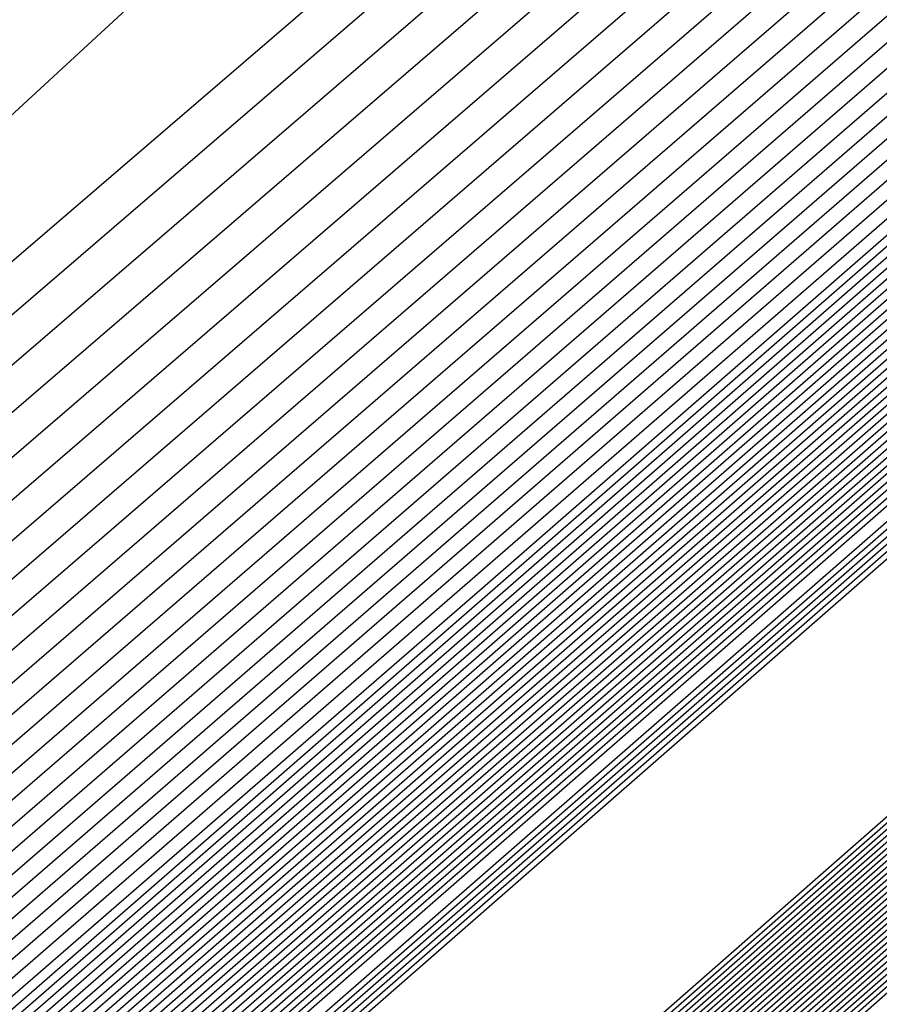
# Model space of a CAD drawing. Extents: x 3249832 to 3255657, y 13789405 to 13793316.
# Tile 794 of 1056: x 3253208.587 to 3253208.722, y 13791257.77 to 13791257.924. Entities that reach past the tile are written whole.
import ezdxf

# ---------------------------------------------------------------- set-up
doc = ezdxf.new("R2010")
doc.units = 0
doc.header["$LTSCALE"] = 100
doc.header["$MEASUREMENT"] = 0
for name, color, linetype in [('GRATIO_03231_CON', 1, 'CONTINUOUS'), ('GRATIO_0323_ICON', 1, 'CONTINUOUS'), ('TARGETS_EAST', 7, 'CONTINUOUS')]:
    doc.layers.add(name, color=color, linetype=linetype)

# ---------------------------------------------------------------- blocks, each defined once
blk = doc.blocks.new('Gratio_032316_contours')
at = {"layer": 'GRATIO_03231_CON', "color": 1, "linetype": 'Continuous', "flags": 128}
for points in [[(3253179.55027, 13791232.39503), (3253186.87441, 13791238.77001), (3253201.4775, 13791251.51898), (3253219.20823, 13791267.00714), (3253234.45763, 13791280.32933), (3253243.00028, 13791287.79153), (3253246.14511, 13791290.5444), (3253246.5846, 13791290.94974), (3253247.02187, 13791291.379), (3253250.20254, 13791294.24212), (3253258.88285, 13791301.95866), (3253274.44262, 13791315.73867), (3253292.7559, 13791331.95413), (3253308.32028, 13791345.76753)], [(3253180.16544, 13791232.93802), (3253187.28488, 13791239.13155), (3253201.72516, 13791251.73678), (3253219.33902, 13791267.12228), (3253234.51314, 13791280.37862), (3253243.01644, 13791287.80647), (3253246.14668, 13791290.54676), (3253246.58389, 13791290.95054), (3253247.01645, 13791291.37639), (3253250.16633, 13791294.21318), (3253258.7639, 13791301.85732), (3253274.17605, 13791315.50724), (3253292.31584, 13791331.56933), (3253307.73285, 13791345.25198)], [(3253180.78061, 13791233.481), (3253187.69534, 13791239.49309), (3253201.97282, 13791251.95458), (3253219.46981, 13791267.23741), (3253234.56866, 13791280.42791), (3253243.03259, 13791287.8214), (3253246.14825, 13791290.54912), (3253246.58317, 13791290.95133), (3253247.01103, 13791291.37378), (3253250.13013, 13791294.18424), (3253258.64495, 13791301.75599), (3253273.90947, 13791315.27582), (3253291.87577, 13791331.18453), (3253307.14542, 13791344.73643)], [(3253181.39578, 13791234.02399), (3253188.1058, 13791239.85463), (3253202.22048, 13791252.17237), (3253219.6006, 13791267.35254), (3253234.62418, 13791280.4772), (3253243.04874, 13791287.83633), (3253246.14982, 13791290.55149), (3253246.58246, 13791290.95213), (3253247.00561, 13791291.37117), (3253250.09393, 13791294.15529), (3253258.526, 13791301.65465), (3253273.6429, 13791315.0444), (3253291.4357, 13791330.79973), (3253306.55799, 13791344.22088)], [(3253182.62612, 13791235.10996), (3253188.92672, 13791240.5777), (3253202.71581, 13791252.60797), (3253219.86218, 13791267.58281), (3253234.73522, 13791280.57579), (3253243.08105, 13791287.8662), (3253246.15297, 13791290.55621), (3253246.58103, 13791290.95372), (3253246.99477, 13791291.36594), (3253250.02153, 13791294.09741), (3253258.2881, 13791301.45198), (3253273.10975, 13791314.58156), (3253290.55557, 13791330.03014), (3253305.38313, 13791343.18978)], [(3253183.24129, 13791235.65295), (3253189.33718, 13791240.93924), (3253202.96347, 13791252.82577), (3253219.99297, 13791267.69794), (3253234.79073, 13791280.62508), (3253243.0972, 13791287.88113), (3253246.15454, 13791290.55858), (3253246.58032, 13791290.95452), (3253246.98935, 13791291.36333), (3253249.98532, 13791294.06847), (3253258.16915, 13791301.35065), (3253272.84317, 13791314.35013), (3253290.11551, 13791329.64534), (3253304.7957, 13791342.67423)], [(3253189.74764, 13791241.30078), (3253203.21113, 13791253.04357), (3253220.12376, 13791267.81308), (3253234.84625, 13791280.67437), (3253243.11336, 13791287.89607), (3253246.15611, 13791290.56094), (3253246.57961, 13791290.95531), (3253246.98393, 13791291.36072), (3253249.94912, 13791294.03953), (3253258.05019, 13791301.24931), (3253272.5766, 13791314.11871), (3253289.67544, 13791329.26055), (3253304.20827, 13791342.15868)], [(3253190.1581, 13791241.66232), (3253203.45879, 13791253.26136), (3253220.25455, 13791267.92821), (3253234.90177, 13791280.72366), (3253243.12951, 13791287.911), (3253246.15768, 13791290.5633), (3253246.57889, 13791290.95611), (3253246.97851, 13791291.35811), (3253249.91292, 13791294.01058), (3253257.93124, 13791301.14798), (3253272.31002, 13791313.88729), (3253289.23538, 13791328.87575), (3253303.62084, 13791341.64313)], [(3253190.97902, 13791242.38539), (3253203.95411, 13791253.69696), (3253220.51613, 13791268.15847), (3253235.01281, 13791280.82224), (3253243.16182, 13791287.94087), (3253246.16082, 13791290.56803), (3253246.57747, 13791290.9577), (3253246.96767, 13791291.35288), (3253249.84051, 13791293.9527), (3253257.69334, 13791300.94531), (3253271.77687, 13791313.42445), (3253288.35525, 13791328.10615), (3253302.44598, 13791340.61203)], [(3253191.38948, 13791242.74693), (3253204.20177, 13791253.91476), (3253220.64692, 13791268.27361), (3253235.06832, 13791280.87154), (3253243.17797, 13791287.9558), (3253246.1624, 13791290.57039), (3253246.57675, 13791290.9585), (3253246.96225, 13791291.35027), (3253249.80431, 13791293.92376), (3253257.57439, 13791300.84397), (3253271.51029, 13791313.19303), (3253287.91518, 13791327.72135), (3253301.85855, 13791340.09648)], [(3253191.79994, 13791243.10847), (3253204.44943, 13791254.13256), (3253220.77772, 13791268.38874), (3253235.12384, 13791280.92083), (3253243.19412, 13791287.97073), (3253246.16397, 13791290.57276), (3253246.57604, 13791290.95929), (3253246.95683, 13791291.34766), (3253249.76811, 13791293.89481), (3253257.45544, 13791300.74264), (3253271.24372, 13791312.9616), (3253287.47511, 13791327.33655), (3253301.27112, 13791339.58093)], [(3253192.2104, 13791243.47001), (3253204.69709, 13791254.35035), (3253220.90851, 13791268.50387), (3253235.17936, 13791280.97012), (3253243.21028, 13791287.98567), (3253246.16554, 13791290.57512), (3253246.57533, 13791290.96009), (3253246.95142, 13791291.34505), (3253249.73191, 13791293.86587), (3253257.33649, 13791300.6413), (3253270.97714, 13791312.73018), (3253287.03505, 13791326.95176), (3253300.68369, 13791339.06538)], [(3253193.03132, 13791244.19308), (3253205.19242, 13791254.78595), (3253221.17009, 13791268.73414), (3253235.29039, 13791281.0687), (3253243.24258, 13791288.01553), (3253246.16868, 13791290.57985), (3253246.5739, 13791290.96168), (3253246.94058, 13791291.33982), (3253249.6595, 13791293.80799), (3253257.09858, 13791300.43863), (3253270.44399, 13791312.26734), (3253286.15492, 13791326.18216), (3253299.50883, 13791338.03428)], [(3253193.44178, 13791244.55462), (3253205.44008, 13791255.00375), (3253221.30088, 13791268.84927), (3253235.34591, 13791281.11799), (3253243.25874, 13791288.03047), (3253246.17025, 13791290.58221), (3253246.57319, 13791290.96248), (3253246.93516, 13791291.33721), (3253249.6233, 13791293.77904), (3253256.97963, 13791300.3373), (3253270.17741, 13791312.03592), (3253285.71485, 13791325.79737), (3253298.92139, 13791337.51873)], [(3253193.85224, 13791244.91616), (3253205.68774, 13791255.22155), (3253221.43167, 13791268.9644), (3253235.40143, 13791281.16728), (3253243.27489, 13791288.0454), (3253246.17182, 13791290.58457), (3253246.57247, 13791290.96327), (3253246.92974, 13791291.3346), (3253249.5871, 13791293.7501), (3253256.86068, 13791300.23596), (3253269.91084, 13791311.8045), (3253285.27479, 13791325.41257), (3253298.33396, 13791337.00318)], [(3253194.2627, 13791245.2777), (3253205.9354, 13791255.43934), (3253221.56246, 13791269.07954), (3253235.45695, 13791281.21658), (3253243.29104, 13791288.06033), (3253246.17339, 13791290.58694), (3253246.57176, 13791290.96407), (3253246.92432, 13791291.33198), (3253249.55089, 13791293.72116), (3253256.74173, 13791300.13463), (3253269.64426, 13791311.57307), (3253284.83472, 13791325.02777), (3253297.74653, 13791336.48763)], [(3253195.08362, 13791246.00077), (3253206.43072, 13791255.87494), (3253221.82404, 13791269.3098), (3253235.56798, 13791281.31516), (3253243.32335, 13791288.0902), (3253246.17654, 13791290.59166), (3253246.57033, 13791290.96566), (3253246.91348, 13791291.32676), (3253249.47849, 13791293.66327), (3253256.50383, 13791299.93196), (3253269.11111, 13791311.11023), (3253283.95459, 13791324.25817), (3253296.57167, 13791335.45653)], [(3253195.49408, 13791246.36231), (3253206.67838, 13791256.09274), (3253221.95483, 13791269.42494), (3253235.6235, 13791281.36445), (3253243.3395, 13791288.10513), (3253246.17811, 13791290.59402), (3253246.56962, 13791290.96646), (3253246.90806, 13791291.32415), (3253249.44229, 13791293.63433), (3253256.38488, 13791299.83062), (3253268.84454, 13791310.87881), (3253283.51452, 13791323.87338), (3253295.98424, 13791334.94098)], [(3253195.90454, 13791246.72385), (3253206.92604, 13791256.31054), (3253222.08562, 13791269.54007), (3253235.67902, 13791281.41374), (3253243.35566, 13791288.12007), (3253246.17968, 13791290.59639), (3253246.56891, 13791290.96725), (3253246.90264, 13791291.32154), (3253249.40609, 13791293.60539), (3253256.26593, 13791299.72929), (3253268.57796, 13791310.64739), (3253283.07446, 13791323.48858), (3253295.39681, 13791334.42543)], [(3253196.31501, 13791247.08539), (3253207.1737, 13791256.52833), (3253222.21641, 13791269.6552), (3253235.73454, 13791281.46303), (3253243.37181, 13791288.135), (3253246.18125, 13791290.59875), (3253246.56819, 13791290.96805), (3253246.89722, 13791291.31892), (3253249.36988, 13791293.57645), (3253256.14697, 13791299.62795), (3253268.31138, 13791310.41597), (3253282.63439, 13791323.10378), (3253294.80938, 13791333.90988)], [(3253197.13593, 13791247.80846), (3253207.66903, 13791256.96393), (3253222.47799, 13791269.88547), (3253235.84557, 13791281.56162), (3253243.40412, 13791288.16487), (3253246.18439, 13791290.60348), (3253246.56677, 13791290.96964), (3253246.88638, 13791291.3137), (3253249.29748, 13791293.51856), (3253255.90907, 13791299.42528), (3253267.77823, 13791309.95312), (3253281.75426, 13791322.33419), (3253293.63452, 13791332.87878)], [(3253197.54639, 13791248.17), (3253207.91669, 13791257.18173), (3253222.60878, 13791270.0006), (3253235.90109, 13791281.61091), (3253243.42027, 13791288.1798), (3253246.18596, 13791290.60584), (3253246.56605, 13791290.97044), (3253246.88096, 13791291.31109), (3253249.26128, 13791293.48962), (3253255.79012, 13791299.32395), (3253267.51166, 13791309.7217), (3253281.31419, 13791321.94939), (3253293.04709, 13791332.36323), (3253299.24948, 13791337.92415)], [(3253197.95685, 13791248.53154), (3253208.16435, 13791257.39953), (3253222.73957, 13791270.11573), (3253235.95661, 13791281.6602), (3253243.43643, 13791288.19473), (3253246.18754, 13791290.6082), (3253246.56534, 13791290.97123), (3253246.87554, 13791291.30847), (3253249.22507, 13791293.46068), (3253255.67117, 13791299.22261), (3253267.24508, 13791309.49028), (3253280.87413, 13791321.56459), (3253292.45966, 13791331.84768), (3253298.58416, 13791337.33876)], [(3253198.36731, 13791248.89308), (3253208.41201, 13791257.61732), (3253222.87037, 13791270.23087), (3253236.01213, 13791281.70949), (3253243.45258, 13791288.20967), (3253246.18911, 13791290.61057), (3253246.56463, 13791290.97203), (3253246.87012, 13791291.30586), (3253249.18887, 13791293.43173), (3253255.55222, 13791299.12128), (3253266.9785, 13791309.25886), (3253280.43407, 13791321.17979), (3253291.87223, 13791331.33213), (3253297.91884, 13791336.75338)], [(3253199.18823, 13791249.61615), (3253208.90733, 13791258.05292), (3253223.13195, 13791270.46113), (3253236.12316, 13791281.80807), (3253243.48489, 13791288.23953), (3253246.19225, 13791290.61529), (3253246.5632, 13791290.97362), (3253246.85928, 13791291.30064), (3253249.11647, 13791293.37385), (3253255.31432, 13791298.91861), (3253266.44535, 13791308.79601), (3253279.55394, 13791320.4102), (3253290.69737, 13791330.30103), (3253296.5882, 13791335.58261)], [(3253199.59869, 13791249.97769), (3253209.15499, 13791258.27072), (3253223.26274, 13791270.57626), (3253236.17868, 13791281.85736), (3253243.50104, 13791288.25447), (3253246.19382, 13791290.61766), (3253246.56249, 13791290.97442), (3253246.85386, 13791291.29803), (3253249.08026, 13791293.34491), (3253255.19536, 13791298.81727), (3253266.17878, 13791308.56459), (3253279.11387, 13791320.0254), (3253290.10994, 13791329.78548), (3253295.92288, 13791334.99723)], [(3253200.00915, 13791250.33923), (3253209.40265, 13791258.48852), (3253223.39353, 13791270.6914), (3253236.2342, 13791281.90666), (3253243.51719, 13791288.2694), (3253246.19539, 13791290.62002), (3253246.56177, 13791290.97521), (3253246.84844, 13791291.29541), (3253249.04406, 13791293.31596), (3253255.07641, 13791298.71594), (3253265.9122, 13791308.33317), (3253278.6738, 13791319.6406), (3253289.52251, 13791329.26993), (3253295.25756, 13791334.41184)], [(3253200.41961, 13791250.70077), (3253209.65031, 13791258.70631), (3253223.52432, 13791270.80653), (3253236.28972, 13791281.95595), (3253243.53335, 13791288.28434), (3253246.19696, 13791290.62238), (3253246.56106, 13791290.97601), (3253246.84302, 13791291.2928), (3253249.00786, 13791293.28702), (3253254.95746, 13791298.6146), (3253265.64563, 13791308.10175), (3253278.23374, 13791319.25581), (3253288.93508, 13791328.75438), (3253294.59224, 13791333.82646)], [(3253201.24053, 13791251.42384), (3253210.14563, 13791259.14191), (3253223.7859, 13791271.0368), (3253236.40075, 13791282.05453), (3253243.56565, 13791288.3142), (3253246.20011, 13791290.62711), (3253246.55963, 13791290.9776), (3253246.83219, 13791291.28758), (3253248.93546, 13791293.22914), (3253254.71956, 13791298.41193), (3253265.11248, 13791307.63891), (3253277.35361, 13791318.48621), (3253287.76022, 13791327.72328), (3253293.2616, 13791332.65569)], [(3253201.65099, 13791251.78538), (3253210.3933, 13791259.35971), (3253223.91669, 13791271.15193), (3253236.45627, 13791282.10382), (3253243.58181, 13791288.32914), (3253246.20168, 13791290.62947), (3253246.55892, 13791290.9784), (3253246.82677, 13791291.28496), (3253248.89925, 13791293.20019), (3253254.60061, 13791298.3106), (3253264.8459, 13791307.40749), (3253276.91354, 13791318.10141), (3253287.17279, 13791327.20773)], [(3253215.27891, 13791264.12388), (3253208.32754, 13791257.89481), (3253202.31158, 13791252.48555), (3253202.06145, 13791252.14692), (3253210.64096, 13791259.57751), (3253224.04748, 13791271.26706)], [(3253216.27123, 13791264.99994), (3253209.15191, 13791258.62312), (3253202.92675, 13791253.02854), (3253202.47191, 13791252.50846), (3253210.88862, 13791259.7953), (3253224.17827, 13791271.38219)], [(3253218.25586, 13791266.75207), (3253210.80067, 13791260.07975), (3253204.15709, 13791254.11451), (3253203.29283, 13791253.23153), (3253211.38394, 13791260.2309), (3253224.43985, 13791271.61246)], [(3253219.24818, 13791267.62813), (3253211.62504, 13791260.80806), (3253204.77226, 13791254.6575), (3253203.70329, 13791253.59307), (3253211.6316, 13791260.4487), (3253224.57064, 13791271.72759)], [(3253220.24049, 13791268.50419), (3253212.44942, 13791261.53637), (3253205.38743, 13791255.20049), (3253204.11375, 13791253.95461), (3253211.87926, 13791260.6665), (3253224.70143, 13791271.84272)], [(3253221.23281, 13791269.38026), (3253213.2738, 13791262.26468), (3253206.0026, 13791255.74348), (3253204.52421, 13791254.31615), (3253212.12692, 13791260.88429), (3253224.83222, 13791271.95786)], [(3253223.21744, 13791271.13238), (3253214.92255, 13791263.72131), (3253207.23294, 13791256.82945), (3253205.34514, 13791255.03922), (3253212.62225, 13791261.31989), (3253225.0938, 13791272.18812)], [(3253215.74693, 13791264.44962), (3253207.84811, 13791257.37244), (3253205.7556, 13791255.40076), (3253212.86991, 13791261.53769), (3253225.22459, 13791272.30326)], [(3253216.57131, 13791265.17793), (3253208.46329, 13791257.91542), (3253206.16606, 13791255.7623), (3253213.11757, 13791261.75549), (3253225.35538, 13791272.41839)], [(3253217.39568, 13791265.90624), (3253209.07846, 13791258.45841), (3253206.57652, 13791256.12384), (3253213.36523, 13791261.97329), (3253225.48617, 13791272.53352)], [(3253219.04444, 13791267.36287), (3253210.3088, 13791259.54439), (3253207.39744, 13791256.84691), (3253213.86055, 13791262.40888), (3253225.74775, 13791272.76379)], [(3253219.86882, 13791268.09118), (3253210.92397, 13791260.08737), (3253207.8079, 13791257.20845), (3253214.10821, 13791262.62668), (3253225.87854, 13791272.87892)], [(3253220.69319, 13791268.81949), (3253211.53914, 13791260.63036), (3253208.21836, 13791257.56999), (3253214.35587, 13791262.84448), (3253226.00933, 13791272.99405)]]:
    blk.add_lwpolyline(points, dxfattribs=at)
at = {"layer": 'GRATIO_03231_CON', "color": 5, "linetype": 'Continuous', "flags": 128}
for points in [[(3253178.31993, 13791231.30905), (3253186.05349, 13791238.04694), (3253200.98218, 13791251.08338), (3253218.94665, 13791266.77688), (3253234.34659, 13791280.23075), (3253242.96798, 13791287.76167), (3253246.14197, 13791290.53967), (3253246.58603, 13791290.94815), (3253247.02107, 13791291.37394), (3253250.18182, 13791294.2177), (3253258.80647, 13791301.88356), (3253274.26937, 13791315.56557), (3253292.48955, 13791331.61762), (3253308.02221, 13791345.18354)], [(3253177.70476, 13791230.76607), (3253185.64303, 13791237.6854), (3253200.73452, 13791250.86558), (3253218.81586, 13791266.66175), (3253234.29107, 13791280.18146), (3253242.95182, 13791287.74673), (3253246.1404, 13791290.53731), (3253246.58674, 13791290.94735), (3253247.01436, 13791291.36584), (3253250.12102, 13791294.16091), (3253258.59804, 13791301.69555), (3253273.79626, 13791315.14336), (3253291.70456, 13791330.92064), (3253306.97134, 13791344.25434)], [(3253177.08958, 13791230.22308), (3253185.23257, 13791237.32386), (3253200.48686, 13791250.64779), (3253218.68507, 13791266.54661), (3253234.23556, 13791280.13216), (3253242.93567, 13791287.7318), (3253246.13883, 13791290.53495), (3253246.58745, 13791290.94656), (3253247.00766, 13791291.35773), (3253250.06022, 13791294.10413), (3253258.38961, 13791301.50754), (3253273.32314, 13791314.72115), (3253290.91956, 13791330.22366), (3253305.92046, 13791343.32515)], [(3253176.47441, 13791229.68009), (3253184.82211, 13791236.96232), (3253200.23919, 13791250.42999), (3253218.55428, 13791266.43148), (3253234.18004, 13791280.08287), (3253242.91952, 13791287.71687), (3253246.13725, 13791290.53258), (3253246.58817, 13791290.94576), (3253247.00095, 13791291.34963), (3253249.99942, 13791294.04734), (3253258.18118, 13791301.31953), (3253272.85003, 13791314.29894), (3253290.13456, 13791329.52668), (3253304.86958, 13791342.39595)], [(3253175.24407, 13791228.59412), (3253184.00119, 13791236.23925), (3253199.74387, 13791249.99439), (3253218.2927, 13791266.20121), (3253234.069, 13791279.98429), (3253242.88721, 13791287.687), (3253246.13411, 13791290.52786), (3253246.58959, 13791290.94417), (3253246.98754, 13791291.33342), (3253249.87782, 13791293.93376), (3253257.76432, 13791300.94351), (3253271.9038, 13791313.45451), (3253288.56457, 13791328.13272), (3253302.76783, 13791340.53756)], [(3253196.57706, 13791247.03615), (3253203.47105, 13791253.1938), (3253218.75951, 13791266.60126), (3253234.06971, 13791279.98413), (3253242.88772, 13791287.68662), (3253246.13462, 13791290.52731), (3253246.59031, 13791290.94338), (3253246.98083, 13791291.32532), (3253249.81702, 13791293.87697), (3253257.55589, 13791300.7555), (3253271.43068, 13791313.0323), (3253287.77957, 13791327.43574), (3253301.71695, 13791339.60837)], [(3253196.71057, 13791247.15254), (3253203.58621, 13791253.29381), (3253218.83398, 13791266.66558), (3253234.10345, 13791280.01283), (3253242.89801, 13791287.6948), (3253246.13636, 13791290.52784), (3253246.59102, 13791290.94258), (3253246.97413, 13791291.31721), (3253249.75622, 13791293.82018), (3253257.34746, 13791300.56749), (3253270.95757, 13791312.61009), (3253286.99457, 13791326.73875), (3253300.66608, 13791338.67918)], [(3253196.84408, 13791247.26894), (3253203.70137, 13791253.39382), (3253218.90845, 13791266.7299), (3253234.13718, 13791280.04153), (3253242.9083, 13791287.70297), (3253246.13809, 13791290.52836), (3253246.59174, 13791290.94178), (3253246.96742, 13791291.30911), (3253249.69542, 13791293.76339), (3253257.13903, 13791300.37948), (3253270.48445, 13791312.18788), (3253286.20957, 13791326.04177), (3253299.6152, 13791337.74998)], [(3253197.11109, 13791247.50174), (3253203.93169, 13791253.59384), (3253219.0574, 13791266.85855), (3253234.20465, 13791280.09892), (3253242.92888, 13791287.71932), (3253246.14156, 13791290.52941), (3253246.59316, 13791290.94019), (3253246.95401, 13791291.2929), (3253249.57383, 13791293.64981), (3253256.72217, 13791300.00346), (3253269.53822, 13791311.34346), (3253284.63958, 13791324.64781), (3253297.51345, 13791335.89159)], [(3253197.2446, 13791247.61813), (3253204.04685, 13791253.69384), (3253219.13187, 13791266.92287), (3253234.23839, 13791280.12762), (3253242.93918, 13791287.72749), (3253246.1433, 13791290.52994), (3253246.59388, 13791290.9394), (3253246.9473, 13791291.28479), (3253249.51303, 13791293.59302), (3253256.51374, 13791299.81545), (3253269.06511, 13791310.92125), (3253283.85458, 13791323.95083), (3253296.46257, 13791334.9624)], [(3253197.37811, 13791247.73453), (3253204.16201, 13791253.79385), (3253219.20635, 13791266.98719), (3253234.27212, 13791280.15631), (3253242.94947, 13791287.73567), (3253246.14503, 13791290.53046), (3253246.59459, 13791290.9386), (3253246.9406, 13791291.27669), (3253249.45223, 13791293.53623), (3253256.30531, 13791299.62744), (3253268.59199, 13791310.49904), (3253283.06958, 13791323.25385), (3253295.41169, 13791334.0332)], [(3253197.51162, 13791247.85093), (3253204.27717, 13791253.89386), (3253219.28082, 13791267.05151), (3253234.30586, 13791280.18501), (3253242.95976, 13791287.74384), (3253246.14676, 13791290.53099), (3253246.5953, 13791290.9378), (3253246.93389, 13791291.26859), (3253249.39143, 13791293.47944), (3253256.09688, 13791299.43942), (3253268.11888, 13791310.07683), (3253282.28459, 13791322.55687), (3253294.36082, 13791333.10401)], [(3253197.77863, 13791248.08372), (3253204.50749, 13791254.09388), (3253219.42977, 13791267.18016), (3253234.37333, 13791280.2424), (3253242.98034, 13791287.76019), (3253246.15023, 13791290.53204), (3253246.59673, 13791290.93621), (3253246.92048, 13791291.25238), (3253249.26983, 13791293.36586), (3253255.68002, 13791299.0634), (3253267.17265, 13791309.2324), (3253280.71459, 13791321.16291), (3253292.25906, 13791331.24562), (3253298.86322, 13791336.86351)], [(3253197.91214, 13791248.20012), (3253204.62265, 13791254.19388), (3253219.50424, 13791267.24448), (3253234.40706, 13791280.2711), (3253242.99064, 13791287.76837), (3253246.15197, 13791290.53257), (3253246.59744, 13791290.93542), (3253246.91378, 13791291.24427), (3253249.20903, 13791293.30907), (3253255.47159, 13791298.87539), (3253266.69953, 13791308.81019), (3253279.9296, 13791320.46593), (3253291.20819, 13791330.31643), (3253297.66843, 13791335.81202)], [(3253198.04565, 13791248.31651), (3253204.73781, 13791254.29389), (3253219.57872, 13791267.3088), (3253234.4408, 13791280.2998), (3253243.00093, 13791287.77654), (3253246.1537, 13791290.53309), (3253246.59816, 13791290.93462), (3253246.90707, 13791291.23617), (3253249.14823, 13791293.25228), (3253255.26316, 13791298.68738), (3253266.22642, 13791308.38798), (3253279.1446, 13791319.76895), (3253290.15731, 13791329.38723), (3253296.47364, 13791334.76054)], [(3253198.17916, 13791248.43291), (3253204.85297, 13791254.3939), (3253219.65319, 13791267.37312), (3253234.47453, 13791280.32849), (3253243.01122, 13791287.78471), (3253246.15544, 13791290.53362), (3253246.59887, 13791290.93382), (3253246.90036, 13791291.22806), (3253249.08743, 13791293.19549), (3253255.05473, 13791298.49937), (3253265.7533, 13791307.96577), (3253278.3596, 13791319.07197), (3253289.10643, 13791328.45804), (3253295.27885, 13791333.70905)], [(3253198.44617, 13791248.6657), (3253205.08329, 13791254.59392), (3253219.80214, 13791267.50177), (3253234.542, 13791280.38589), (3253243.0318, 13791287.80106), (3253246.15891, 13791290.53467), (3253246.6003, 13791290.93223), (3253246.88695, 13791291.21186), (3253248.96583, 13791293.08191), (3253254.63787, 13791298.12335), (3253264.80707, 13791307.12135), (3253276.7896, 13791317.678), (3253287.00468, 13791326.59965), (3253292.88927, 13791331.60608), (3253295.95133, 13791334.07094)], [(3253198.57968, 13791248.7821), (3253205.19845, 13791254.69392), (3253219.87661, 13791267.56609), (3253234.57574, 13791280.41459), (3253243.04209, 13791287.80924), (3253246.16064, 13791290.53519), (3253246.60101, 13791290.93144), (3253246.88025, 13791291.20375), (3253248.90503, 13791293.02512), (3253254.42944, 13791297.93534), (3253264.33396, 13791306.69914), (3253276.00461, 13791316.98102), (3253285.9538, 13791325.67045), (3253291.69448, 13791330.55459), (3253294.7416, 13791333.01142)], [(3253198.71319, 13791248.8985), (3253205.31361, 13791254.79393), (3253219.95108, 13791267.63041), (3253234.60947, 13791280.44328), (3253243.05239, 13791287.81741), (3253246.16237, 13791290.53572), (3253246.60172, 13791290.93064), (3253246.87354, 13791291.19565), (3253248.84423, 13791292.96834), (3253254.22101, 13791297.74733), (3253263.86084, 13791306.27693), (3253275.21961, 13791316.28404), (3253284.90293, 13791324.74126), (3253290.49969, 13791329.50311), (3253293.53187, 13791331.9519)], [(3253198.8467, 13791249.0149), (3253205.42877, 13791254.89394), (3253220.02556, 13791267.69473), (3253234.64321, 13791280.47198), (3253243.06268, 13791287.82558), (3253246.16411, 13791290.53624), (3253246.60244, 13791290.92984), (3253246.86684, 13791291.18754), (3253248.78343, 13791292.91155), (3253254.01258, 13791297.55932), (3253263.38773, 13791305.85472), (3253274.43461, 13791315.58706), (3253283.85205, 13791323.81207), (3253289.3049, 13791328.45162), (3253292.32214, 13791330.89237), (3253295.39879, 13791333.38715)], [(3253199.11371, 13791249.24769), (3253205.65909, 13791255.09396), (3253220.17451, 13791267.82338), (3253234.71068, 13791280.52937), (3253243.08326, 13791287.84193), (3253246.16758, 13791290.53729), (3253246.60386, 13791290.92825), (3253246.85342, 13791291.17133), (3253248.66183, 13791292.79797), (3253253.59572, 13791297.1833), (3253262.4415, 13791305.01029), (3253272.86462, 13791314.1931), (3253281.7503, 13791321.95368), (3253286.91532, 13791326.34865), (3253289.90268, 13791328.77333), (3253293.18693, 13791331.45768)], [(3253199.24722, 13791249.36409), (3253205.77425, 13791255.19397), (3253220.24898, 13791267.8877), (3253234.74441, 13791280.55807), (3253243.09355, 13791287.85011), (3253246.16931, 13791290.53782), (3253246.60458, 13791290.92746), (3253246.84672, 13791291.16323), (3253248.60103, 13791292.74118), (3253253.38729, 13791296.99529), (3253261.96839, 13791304.58808), (3253272.07962, 13791313.49612), (3253280.69942, 13791321.02448), (3253285.72053, 13791325.29717), (3253288.69295, 13791327.71381), (3253292.081, 13791330.49295), (3253297.61917, 13791335.1971)], [(3253199.38073, 13791249.48048), (3253205.88941, 13791255.29397), (3253220.32345, 13791267.95202), (3253234.77815, 13791280.58677), (3253243.10385, 13791287.85828), (3253246.17105, 13791290.53834), (3253246.60529, 13791290.92666), (3253246.84001, 13791291.15513), (3253248.54023, 13791292.68439), (3253253.17886, 13791296.80728), (3253261.49527, 13791304.16587), (3253271.29462, 13791312.79914), (3253279.64854, 13791320.09529), (3253284.52574, 13791324.24568), (3253287.48322, 13791326.65429), (3253290.97507, 13791329.52822), (3253296.71525, 13791334.41022)], [(3253199.51424, 13791249.59688), (3253206.00457, 13791255.39398), (3253220.39793, 13791268.01634), (3253234.81188, 13791280.61546), (3253243.11414, 13791287.86646), (3253246.17278, 13791290.53887), (3253246.606, 13791290.92586), (3253246.83331, 13791291.14702), (3253248.47943, 13791292.6276), (3253252.97044, 13791296.61927), (3253261.02215, 13791303.74366), (3253270.50962, 13791312.10216), (3253278.59767, 13791319.16609), (3253283.33095, 13791323.1942), (3253286.27349, 13791325.59476), (3253289.86914, 13791328.56348), (3253295.81132, 13791333.62334)], [(3253199.78125, 13791249.82967), (3253206.23489, 13791255.594), (3253220.54687, 13791268.14499), (3253234.87935, 13791280.67286), (3253243.13472, 13791287.8828), (3253246.17625, 13791290.53992), (3253246.60743, 13791290.92427), (3253246.8199, 13791291.13081), (3253248.35784, 13791292.51402), (3253252.55358, 13791296.24325), (3253260.07593, 13791302.89924), (3253268.93963, 13791310.70819), (3253276.49591, 13791317.3077), (3253280.94137, 13791321.09123), (3253283.85403, 13791323.47572), (3253287.65728, 13791326.63402), (3253294.00347, 13791332.04958)], [(3253199.91476, 13791249.94607), (3253206.35005, 13791255.69401), (3253220.62135, 13791268.20931), (3253234.91309, 13791280.70156), (3253243.14501, 13791287.89098), (3253246.17798, 13791290.54045), (3253246.60814, 13791290.92348), (3253246.81319, 13791291.12271), (3253248.29704, 13791292.45723), (3253252.34515, 13791296.05524), (3253259.60281, 13791302.47703), (3253268.15463, 13791310.01121), (3253275.44504, 13791316.37851), (3253279.74658, 13791320.03974), (3253282.6443, 13791322.4162), (3253286.55135, 13791325.66929), (3253293.09954, 13791331.2627), (3253300.79521, 13791337.86923)], [(3253200.04827, 13791250.06247), (3253206.46521, 13791255.79401), (3253220.69582, 13791268.27363), (3253234.94682, 13791280.73025), (3253243.15531, 13791287.89915), (3253246.17972, 13791290.54097), (3253246.60886, 13791290.92268), (3253246.80649, 13791291.1146), (3253248.23624, 13791292.40044), (3253252.13672, 13791295.86723), (3253259.1297, 13791302.05482), (3253267.36963, 13791309.31423), (3253274.39416, 13791315.44932), (3253278.55179, 13791318.98826), (3253281.43456, 13791321.35667), (3253285.44542, 13791324.70455), (3253292.19561, 13791330.47582), (3253300.12972, 13791337.29016)], [(3253200.18178, 13791250.17887), (3253206.58037, 13791255.89402), (3253220.77029, 13791268.33795), (3253234.98056, 13791280.75895), (3253243.1656, 13791287.90733), (3253246.18145, 13791290.5415), (3253246.60957, 13791290.92188), (3253246.79978, 13791291.1065), (3253248.17544, 13791292.34365), (3253251.92829, 13791295.67922), (3253258.65658, 13791301.63261), (3253266.58464, 13791308.61725), (3253273.34328, 13791314.52012), (3253277.357, 13791317.93677), (3253280.22483, 13791320.29715), (3253284.33949, 13791323.73982), (3253291.29169, 13791329.68894), (3253299.46423, 13791336.71108)]]:
    blk.add_lwpolyline(points, dxfattribs=at)
at = {"layer": 'GRATIO_0323_ICON', "color": 7, "linetype": 'Continuous', "flags": 128}
for points in [[(3253175.85924, 13791229.13711), (3253184.41165, 13791236.60078), (3253199.99153, 13791250.21219), (3253218.42349, 13791266.31635), (3253234.12452, 13791280.03358), (3253242.90336, 13791287.70193), (3253246.13568, 13791290.53022), (3253246.58888, 13791290.94497), (3253246.99424, 13791291.34152), (3253249.93862, 13791293.99055), (3253257.97275, 13791301.13152), (3253272.37691, 13791313.87673), (3253289.34956, 13791328.8297), (3253303.81871, 13791341.46676)], [(3253182.01095, 13791234.56698), (3253188.51626, 13791240.21616), (3253202.46814, 13791252.39017), (3253219.73139, 13791267.46768), (3253234.6797, 13791280.5265), (3253243.0649, 13791287.85127), (3253246.1514, 13791290.55385), (3253246.58175, 13791290.95293), (3253247.00019, 13791291.36856), (3253250.05773, 13791294.12635), (3253258.40705, 13791301.55332), (3253273.37632, 13791314.81298), (3253290.99564, 13791330.41494), (3253305.97056, 13791343.70533)], [(3253196.97758, 13791247.38534), (3253203.81653, 13791253.49383), (3253218.98293, 13791266.79423), (3253234.17092, 13791280.07022), (3253242.91859, 13791287.71115), (3253246.13983, 13791290.52889), (3253246.59245, 13791290.94099), (3253246.96072, 13791291.301), (3253249.63462, 13791293.7066), (3253256.9306, 13791300.19147), (3253270.01134, 13791311.76567), (3253285.42458, 13791325.34479), (3253298.56432, 13791336.82079)], [(3253197.64512, 13791247.96732), (3253204.39233, 13791253.99387), (3253219.3553, 13791267.11584), (3253234.33959, 13791280.21371), (3253242.97005, 13791287.75202), (3253246.1485, 13791290.53152), (3253246.59602, 13791290.93701), (3253246.92719, 13791291.26048), (3253249.33063, 13791293.42265), (3253255.88845, 13791299.25141), (3253267.64576, 13791309.65462), (3253281.49959, 13791321.85989), (3253293.30994, 13791332.17482)], [(3253198.31266, 13791248.54931), (3253204.96813, 13791254.49391), (3253219.72766, 13791267.43745), (3253234.50827, 13791280.35719), (3253243.02151, 13791287.79289), (3253246.15717, 13791290.53414), (3253246.59958, 13791290.93303), (3253246.89366, 13791291.21996), (3253249.02663, 13791293.1387), (3253254.8463, 13791298.31136), (3253265.28019, 13791307.54356), (3253277.5746, 13791318.37498), (3253288.05556, 13791327.52884), (3253294.08406, 13791332.65756)], [(3253190.56856, 13791242.02386), (3253203.70645, 13791253.47916), (3253220.38534, 13791268.04334), (3253234.95729, 13791280.77295), (3253243.14566, 13791287.92593), (3253246.15925, 13791290.56567), (3253246.57818, 13791290.95691), (3253246.97309, 13791291.35549), (3253249.87672, 13791293.98164), (3253257.81229, 13791301.04664), (3253272.04344, 13791313.65587), (3253288.79531, 13791328.49095), (3253303.03341, 13791341.12758)], [(3253198.9802, 13791249.13129), (3253205.54393, 13791254.99395), (3253220.10003, 13791267.75905), (3253234.67694, 13791280.50068), (3253243.07297, 13791287.83376), (3253246.16584, 13791290.53677), (3253246.60315, 13791290.92905), (3253246.86013, 13791291.17944), (3253248.72263, 13791292.85476), (3253253.80415, 13791297.37131), (3253262.91461, 13791305.43251), (3253273.64961, 13791314.89008), (3253282.80117, 13791322.88287), (3253288.11011, 13791327.40014), (3253291.11241, 13791329.83285), (3253294.29286, 13791332.42241)], [(3253199.64774, 13791249.71328), (3253206.11974, 13791255.49399), (3253220.4724, 13791268.08067), (3253234.84562, 13791280.64416), (3253243.12443, 13791287.87463), (3253246.17452, 13791290.53939), (3253246.60672, 13791290.92507), (3253246.8266, 13791291.13892), (3253248.41864, 13791292.57081), (3253252.76201, 13791296.43126), (3253260.54904, 13791303.32145), (3253269.72463, 13791311.40518), (3253277.54679, 13791318.2369), (3253282.13616, 13791322.14271), (3253285.06376, 13791324.53524), (3253288.76321, 13791327.59875), (3253294.90739, 13791332.83646)], [(3253200.31528, 13791250.29526), (3253206.69554, 13791255.99403), (3253220.84477, 13791268.40227), (3253235.01429, 13791280.78765), (3253243.17589, 13791287.9155), (3253246.18319, 13791290.54202), (3253246.61028, 13791290.92109), (3253246.79307, 13791291.0984), (3253248.11464, 13791292.28686), (3253251.71986, 13791295.49121), (3253258.18347, 13791301.21039), (3253265.79964, 13791307.92027), (3253272.29241, 13791313.59093), (3253276.16221, 13791316.88528), (3253279.0151, 13791319.23763), (3253283.23356, 13791322.77509), (3253290.38776, 13791328.90206), (3253298.79874, 13791336.132)], [(3253192.62086, 13791243.83154), (3253204.94475, 13791254.56815), (3253221.0393, 13791268.61901), (3253235.23488, 13791281.01941), (3253243.22643, 13791288.0006), (3253246.16711, 13791290.57748), (3253246.57461, 13791290.96089), (3253246.946, 13791291.34243), (3253249.6957, 13791293.83693), (3253257.21754, 13791300.53997), (3253270.71056, 13791312.49876), (3253286.59498, 13791326.56696), (3253300.09626, 13791338.54983)], [(3253194.67316, 13791245.63924), (3253206.18306, 13791255.65714), (3253221.69325, 13791269.19467), (3253235.51247, 13791281.26587), (3253243.3072, 13791288.07527), (3253246.17497, 13791290.5893), (3253246.57105, 13791290.96487), (3253246.9189, 13791291.32937), (3253249.51469, 13791293.69222), (3253256.62278, 13791300.03329), (3253269.37769, 13791311.34165), (3253284.39466, 13791324.64297), (3253297.1591, 13791335.97208)], [(3253196.72547, 13791247.44693), (3253207.42136, 13791256.74613), (3253222.3472, 13791269.77033), (3253235.79006, 13791281.51232), (3253243.38797, 13791288.14993), (3253246.18282, 13791290.60111), (3253246.56748, 13791290.96885), (3253246.8918, 13791291.31631), (3253249.33368, 13791293.5475), (3253256.02802, 13791299.52662), (3253268.04481, 13791310.18454), (3253282.19433, 13791322.71898), (3253294.22195, 13791333.39433)], [(3253198.77777, 13791249.25461), (3253208.65967, 13791257.83512), (3253223.00116, 13791270.346), (3253236.06765, 13791281.75878), (3253243.46873, 13791288.2246), (3253246.19068, 13791290.61293), (3253246.56391, 13791290.97283), (3253246.8647, 13791291.30325), (3253249.15267, 13791293.40279), (3253255.43327, 13791299.01994), (3253266.71193, 13791309.02744), (3253279.994, 13791320.795), (3253291.2848, 13791330.81658), (3253297.25352, 13791336.168)], [(3253200.83007, 13791251.06231), (3253209.89797, 13791258.92411), (3253223.65511, 13791270.92166), (3253236.34523, 13791282.00524), (3253243.5495, 13791288.29927), (3253246.19853, 13791290.62475), (3253246.56034, 13791290.9768), (3253246.83761, 13791291.29019), (3253248.97166, 13791293.25808), (3253254.83851, 13791298.51327), (3253265.37905, 13791307.87033), (3253277.79367, 13791318.87101), (3253288.34765, 13791328.23883), (3253293.92692, 13791333.24107)], [(3253217.26355, 13791265.876), (3253209.97629, 13791259.35143), (3253203.54192, 13791253.57153), (3253202.88237, 13791252.87), (3253211.13628, 13791260.0131), (3253224.30906, 13791271.49733)], [(3253222.22513, 13791270.25632), (3253214.09818, 13791262.993), (3253206.61777, 13791256.28646), (3253204.93468, 13791254.67769), (3253212.37458, 13791261.10209), (3253224.96301, 13791272.07299)], [(3253218.22006, 13791266.63456), (3253209.69363, 13791259.0014), (3253206.98698, 13791256.48538), (3253213.61289, 13791262.19108), (3253225.61696, 13791272.64865)]]:
    blk.add_lwpolyline(points, dxfattribs=at)

msp = doc.modelspace()

# ---------------------------------------------------------------- block references
at = {"layer": 'TARGETS_EAST'}
msp.add_blockref('Gratio_032316_contours', (0, 0), dxfattribs=at)

doc.saveas('drawing.dxf')
